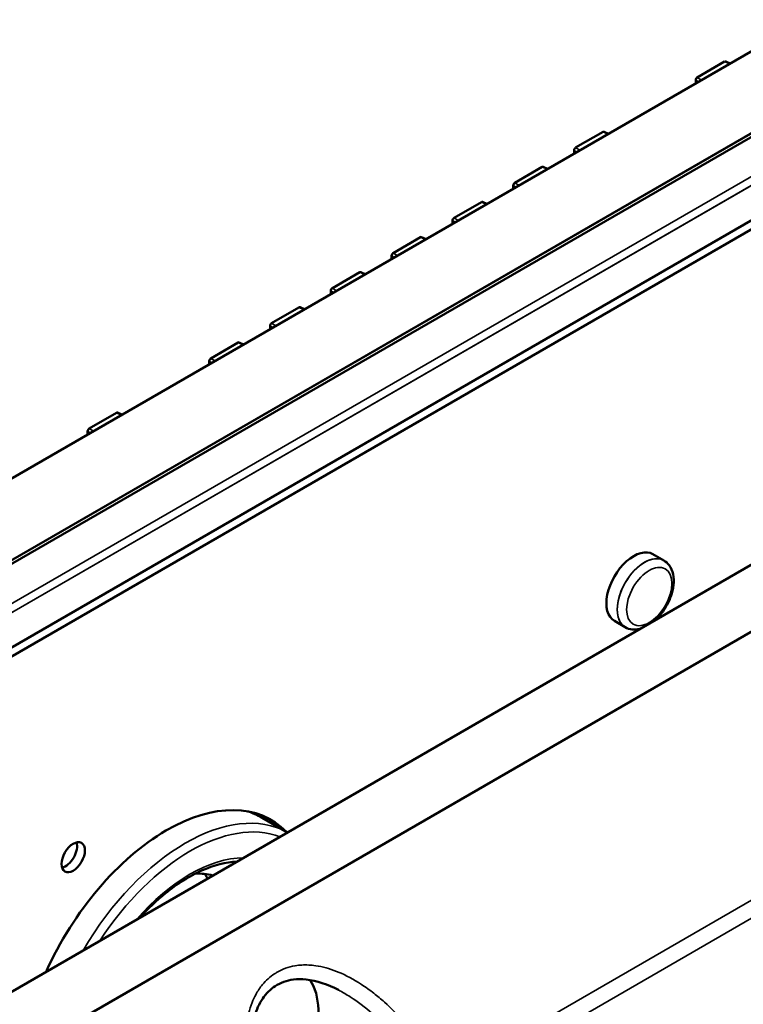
# Model space of a CAD drawing. Header units: millimetres. Extents: x 0 to 14369, y -869 to 2970.
# Tile 745 of 787: x 3725 to 3758, y 1901 to 1946. Entities that reach past the tile are written whole.
import ezdxf

# ---------------------------------------------------------------- set-up
doc = ezdxf.new("R2010")
doc.units = ezdxf.units.MM
doc.header["$LTSCALE"] = 10
doc.layers.add('Sichtbar (ISO)', color=7, linetype='Continuous', lineweight=50)
doc.layers.add('Sichtbar schmal (ISO)', color=7, linetype='Continuous', lineweight=35)

msp = doc.modelspace()

# ---------------------------------------------------------------- linework, layer by layer
at = {"layer": 'Sichtbar (ISO)'}
for p, q in [((3882.613, 2015.845), (3706.686, 1914.274)), ((3706.686, 1914.274), (3882.613, 2015.845)), ((3709.99, 1912.297), (3885.674, 2013.728)), ((3885.674, 2013.728), (3709.99, 1912.297)), ((3710.125, 1912.541), (3885.398, 2013.735)), ((3885.398, 2013.735), (3710.125, 1912.541)), ((3712.873, 1910.17), (3780.967, 1949.485)), ((3713.227, 1909.966), (3781.321, 1949.281)), ((3755.927, 1942.931), (3757.171, 1943.65)), ((3757.219, 1943.656), (3757.418, 1943.563)), ((3755.856, 1942.809), (3755.856, 1942.662)), ((3750.402, 1939.742), (3751.647, 1940.46)), ((3751.694, 1940.467), (3751.893, 1940.374)), ((3750.332, 1939.619), (3750.332, 1939.472)), ((3747.64, 1938.147), (3748.885, 1938.866)), ((3748.932, 1938.872), (3749.131, 1938.779)), ((3788.392, 1938.135), (3658.673, 1863.242)), ((3747.57, 1938.025), (3747.57, 1937.878)), ((3744.878, 1936.552), (3746.123, 1937.271)), ((3746.17, 1937.277), (3746.369, 1937.185)), ((3744.807, 1936.43), (3744.807, 1936.283)), ((3789.964, 1935.99), (3659.514, 1860.675)), ((3742.116, 1934.958), (3743.361, 1935.676)), ((3743.408, 1935.682), (3743.607, 1935.59)), ((3742.045, 1934.835), (3742.045, 1934.688)), ((3739.354, 1933.363), (3740.598, 1934.081)), ((3740.646, 1934.088), (3740.845, 1933.995)), ((3739.283, 1933.241), (3739.283, 1933.093)), ((3736.592, 1931.768), (3737.836, 1932.487)), ((3737.884, 1932.493), (3738.083, 1932.4)), ((3736.521, 1931.646), (3736.521, 1931.499)), ((3733.83, 1930.173), (3735.074, 1930.892)), ((3735.122, 1930.898), (3735.321, 1930.806)), ((3733.759, 1930.051), (3733.759, 1929.904)), ((3728.305, 1926.984), (3729.55, 1927.703)), ((3729.597, 1927.709), (3729.796, 1927.616)), ((3728.235, 1926.862), (3728.235, 1926.715)), ((3754.407, 1920.994), (3753.912, 1921.28)), ((3754.407, 1920.994), (3753.912, 1921.28)), ((3752.657, 1917.963), (3752.162, 1918.249)), ((3752.657, 1917.963), (3752.162, 1918.249)), ((3737.314, 1908.646), (3736.16, 1909.312)), ((3737.314, 1908.646), (3736.16, 1909.312))]:
    msp.add_line(p, q, dxfattribs=at)
for centre, major_axis, ratio, start_param, end_param in [((3757.171, 1943.568), (-0.0503, -0.0868), 0.576, 3.193295, 3.927727), ((3755.927, 1942.85), (0.0502, 0.0865), 0.5787, 0.788491, 2.356949), ((3751.647, 1940.379), (-0.0503, -0.0868), 0.576, 3.193295, 3.927727), ((3750.403, 1939.66), (0.0502, 0.0865), 0.5787, 0.788491, 2.356949), ((3748.885, 1938.784), (-0.0503, -0.0868), 0.576, 3.193295, 3.927727), ((3747.64, 1938.065), (0.0502, 0.0865), 0.5787, 0.788491, 2.356949), ((3746.123, 1937.189), (-0.0503, -0.0868), 0.576, 3.193295, 3.927727), ((3744.878, 1936.471), (0.0502, 0.0865), 0.5787, 0.788491, 2.356949), ((3743.36, 1935.594), (-0.0503, -0.0868), 0.576, 3.193295, 3.927727), ((3742.116, 1934.876), (0.0502, 0.0865), 0.5787, 0.788491, 2.356949), ((3740.598, 1934), (-0.0503, -0.0868), 0.576, 3.193295, 3.927727), ((3739.354, 1933.281), (0.0502, 0.0865), 0.5787, 0.788491, 2.356949), ((3737.836, 1932.405), (-0.0503, -0.0868), 0.576, 3.193295, 3.927727), ((3736.592, 1931.687), (0.0502, 0.0865), 0.5787, 0.788491, 2.356949), ((3735.074, 1930.81), (-0.0503, -0.0868), 0.576, 3.193295, 3.927727), ((3733.83, 1930.092), (0.0502, 0.0865), 0.5787, 0.788491, 2.356949), ((3729.55, 1927.621), (-0.0503, -0.0868), 0.576, 3.193295, 3.927727), ((3728.306, 1926.902), (0.0502, 0.0865), 0.5787, 0.788491, 2.356949), ((3753.037, 1919.764), (0.875, 1.516), 0.57735, 0, 3.141593), ((3731.823, 1900.985), (4.75, 8.227), 0.57735, 6.124074, 8.021943), ((3731.47, 1901.189), (4.69, 8.123), 0.57735, 0, 0.133495), ((3731.47, 1901.189), (4.69, 8.123), 0.57735, 0, 0.133495), ((3731.47, 1901.189), (4.75, 8.227), 0.57735, 6.124074, 6.245961), ((3727.227, 1907.721), (-0.375, -0.65), 0.57735, 0.490883, 2.65071), ((3727.227, 1907.721), (0.375, 0.65), 0.57735, 3.632475, 5.792303), ((3727.227, 1907.721), (0.375, 0.65), 0.57735, 3.632475, 5.792303), ((3731.364, 1901.25), (3.025, 5.239), 0.57735, 0.144657, 0.361056), ((3729.879, 1902.108), (3.025, 5.239), 0.57735, 5.969649, 6.03521), ((3735.713, 1898.739), (2.125, 3.681), 0.57735, 4.134425, 6.003017)]:
    msp.add_ellipse(centre, major_axis=major_axis, ratio=ratio, start_param=start_param, end_param=end_param, dxfattribs=at)
msp.add_ellipse((3727.581, 1907.517), major_axis=(0.375, 0.65), ratio=0.57735, dxfattribs=at)
for points, knots in [([(3754.036, 1918.3), (3754.075, 1918.337), (3754.114, 1918.375), (3754.276, 1918.548), (3754.389, 1918.698), (3754.582, 1919.018), (3754.663, 1919.187), (3754.786, 1919.531), (3754.828, 1919.706), (3754.865, 1920.049), (3754.86, 1920.217), (3754.794, 1920.524), (3754.736, 1920.664), (3754.581, 1920.867), (3754.5, 1920.94), (3754.407, 1920.994)], [5.009384, 5.009384, 5.009384, 5.009384, 5.114004, 5.114004, 5.460888, 5.460888, 5.80492, 5.80492, 6.15084, 6.15084, 6.500466, 6.500466, 6.831314, 6.831314, 7.068583, 7.068583, 7.068583, 7.068583]), ([(3754.036, 1918.3), (3754.075, 1918.337), (3754.114, 1918.375), (3754.276, 1918.548), (3754.389, 1918.698), (3754.582, 1919.018), (3754.663, 1919.187), (3754.786, 1919.531), (3754.828, 1919.706), (3754.865, 1920.049), (3754.86, 1920.217), (3754.794, 1920.524), (3754.736, 1920.664), (3754.581, 1920.867), (3754.5, 1920.94), (3754.407, 1920.994)], [5.009384, 5.009384, 5.009384, 5.009384, 5.114004, 5.114004, 5.460888, 5.460888, 5.80492, 5.80492, 6.15084, 6.15084, 6.500466, 6.500466, 6.831314, 6.831314, 7.068583, 7.068583, 7.068583, 7.068583]), ([(3752.657, 1917.963), (3752.753, 1917.908), (3752.86, 1917.873), (3753.086, 1917.847), (3753.203, 1917.857), (3753.318, 1917.885)], [3.9269908, 3.9269908, 3.9269908, 3.9269908, 4.1721917, 4.1721917, 4.4307041, 4.4307041, 4.4307041, 4.4307041]), ([(3752.657, 1917.963), (3752.753, 1917.908), (3752.86, 1917.873), (3753.086, 1917.847), (3753.203, 1917.857), (3753.318, 1917.885)], [3.9269908, 3.9269908, 3.9269908, 3.9269908, 4.1721917, 4.1721917, 4.4307041, 4.4307041, 4.4307041, 4.4307041]), ([(3735.005, 1907.313), (3734.514, 1907.292), (3733.974, 1907.157), (3732.87, 1906.664), (3732.308, 1906.312), (3731.369, 1905.549), (3730.984, 1905.183), (3730.617, 1904.779)], [1.1365192, 1.1365192, 1.1365192, 1.1365192, 1.4579955, 1.4579955, 1.771581, 1.771581, 1.996427, 1.996427, 1.996427, 1.996427]), ([(3735.005, 1907.313), (3734.514, 1907.292), (3733.974, 1907.157), (3732.87, 1906.664), (3732.308, 1906.312), (3731.369, 1905.549), (3730.984, 1905.183), (3730.617, 1904.779)], [1.1365192, 1.1365192, 1.1365192, 1.1365192, 1.4579955, 1.4579955, 1.771581, 1.771581, 1.996427, 1.996427, 1.996427, 1.996427]), ([(3739.627, 1901.488), (3739.148, 1901.738), (3738.639, 1901.913), (3737.961, 1901.982), (3737.769, 1901.981), (3737.282, 1901.922), (3737, 1901.823), (3736.537, 1901.522), (3736.343, 1901.328), (3736.028, 1900.862), (3735.903, 1900.586), (3735.716, 1899.957), (3735.661, 1899.595), (3735.619, 1898.755), (3735.654, 1898.265), (3735.839, 1897.139), (3736.023, 1896.493), (3736.579, 1895.058), (3736.998, 1894.266), (3737.493, 1893.542)], [0, 0, 0, 0, 0.175236, 0.175236, 0.246085, 0.246085, 0.362695, 0.362695, 0.468528, 0.468528, 0.575825, 0.575825, 0.696329, 0.696329, 0.849159, 0.849159, 1.050553, 1.050553, 1.314062, 1.314062, 1.314062, 1.314062])]:
    msp.add_open_spline(points, degree=3, knots=knots, dxfattribs=at)
at = {"layer": 'Sichtbar schmal (ISO)'}
for p, q in [((3883.907, 2010.906), (3711.757, 1911.515)), ((3711.757, 1911.515), (3883.907, 2010.906)), ((3711.86, 1911.166), (3884.011, 2010.558)), ((3884.011, 2010.557), (3711.86, 1911.166)), ((3757.171, 1943.65), (3757.39, 1943.548)), ((3755.979, 1942.733), (3755.856, 1942.809)), ((3756.117, 1942.813), (3755.927, 1942.931)), ((3751.647, 1940.46), (3751.866, 1940.358)), ((3750.454, 1939.543), (3750.332, 1939.619)), ((3750.593, 1939.623), (3750.402, 1939.742)), ((3748.885, 1938.866), (3749.104, 1938.764)), ((3747.831, 1938.028), (3747.64, 1938.147)), ((3747.692, 1937.948), (3747.57, 1938.025)), ((3746.123, 1937.271), (3746.342, 1937.169)), ((3744.93, 1936.354), (3744.807, 1936.43)), ((3745.069, 1936.434), (3744.878, 1936.552)), ((3743.361, 1935.676), (3743.58, 1935.574)), ((3742.306, 1934.839), (3742.116, 1934.958)), ((3742.168, 1934.759), (3742.045, 1934.835)), ((3740.598, 1934.081), (3740.818, 1933.979)), ((3739.406, 1933.164), (3739.283, 1933.241)), ((3739.544, 1933.244), (3739.354, 1933.363)), ((3737.836, 1932.487), (3738.056, 1932.385)), ((3736.644, 1931.569), (3736.521, 1931.646)), ((3736.782, 1931.649), (3736.592, 1931.768)), ((3735.074, 1930.892), (3735.293, 1930.79)), ((3733.881, 1929.975), (3733.759, 1930.051)), ((3734.02, 1930.055), (3733.83, 1930.173)), ((3729.55, 1927.703), (3729.769, 1927.6)), ((3728.496, 1926.865), (3728.305, 1926.984)), ((3728.357, 1926.785), (3728.235, 1926.862)), ((3744.289, 1897.424), (3771.27, 1913.002)), ((3771.524, 1912.332), (3744.449, 1896.7))]:
    msp.add_line(p, q, dxfattribs=at)
for centre, major_axis, start_param, end_param in [((3753.532, 1919.479), (0.875, 1.516), 0, 3.141593), ((3753.532, 1919.479), (-0.875, -1.516), 3.141593, 6.283185), ((3732.672, 1900.495), (4.69, 8.123), 0.010205, 1.560592), ((3732.672, 1900.495), (4.69, 8.123), 0.010205, 1.560592), ((3732.884, 1900.372), (4.54, 7.864), 0.094894, 1.475902), ((3732.884, 1900.372), (4.54, 7.864), 0.094894, 1.475902), ((3732.884, 1900.372), (3.9, 6.755), 0.328524, 1.242272), ((3732.884, 1900.372), (3.9, 6.755), 0.328524, 1.242272)]:
    msp.add_ellipse(centre, major_axis=major_axis, ratio=0.57735, start_param=start_param, end_param=end_param, dxfattribs=at)
msp.add_ellipse((3753.744, 1919.356), major_axis=(0.725, 1.256), ratio=0.57735, dxfattribs=at)
msp.add_ellipse((3753.744, 1919.356), major_axis=(0.725, 1.256), ratio=0.57735, dxfattribs=at)
for points, knots in [([(3736.055, 1895.817), (3736.025, 1895.89), (3735.997, 1895.963), (3735.97, 1896.035), (3735.797, 1896.501), (3735.668, 1896.954), (3735.575, 1897.393), (3735.54, 1897.557), (3735.51, 1897.719), (3735.485, 1897.88), (3735.442, 1898.159), (3735.413, 1898.432), (3735.399, 1898.696), (3735.379, 1899.074), (3735.389, 1899.435), (3735.428, 1899.773), (3735.433, 1899.811), (3735.438, 1899.849), (3735.443, 1899.886), (3735.495, 1900.261), (3735.584, 1900.607), (3735.704, 1900.913), (3735.754, 1901.04), (3735.809, 1901.16), (3735.869, 1901.272), (3735.959, 1901.442), (3736.061, 1901.594), (3736.173, 1901.731), (3736.333, 1901.924), (3736.513, 1902.086), (3736.719, 1902.219), (3736.758, 1902.245), (3736.798, 1902.269), (3736.838, 1902.292), (3737.082, 1902.432), (3737.356, 1902.534), (3737.658, 1902.586), (3737.758, 1902.603), (3737.861, 1902.614), (3737.967, 1902.62), (3738.169, 1902.63), (3738.38, 1902.62), (3738.6, 1902.588), (3738.902, 1902.543), (3739.219, 1902.457), (3739.543, 1902.33), (3739.568, 1902.32), (3739.594, 1902.309), (3739.62, 1902.299), (3739.967, 1902.156), (3740.321, 1901.967), (3740.672, 1901.739), (3740.862, 1901.615), (3741.051, 1901.48), (3741.238, 1901.335), (3741.399, 1901.21), (3741.557, 1901.078), (3741.714, 1900.937), (3742.048, 1900.637), (3742.374, 1900.299), (3742.691, 1899.915), (3742.74, 1899.856), (3742.789, 1899.795), (3742.837, 1899.733), (3743.081, 1899.423), (3743.318, 1899.084), (3743.55, 1898.718), (3743.561, 1898.702), (3743.571, 1898.685), (3743.581, 1898.669), (3743.823, 1898.283), (3744.059, 1897.868), (3744.289, 1897.424)], [0.1034954, 0.1034954, 0.1034954, 0.1034954, 0.1133186, 0.1133186, 0.1133186, 0.1763665, 0.1763665, 0.1763665, 0.2, 0.2, 0.2, 0.2411816, 0.2411816, 0.2411816, 0.3, 0.3, 0.3, 0.3065883, 0.3065883, 0.3065883, 0.3725979, 0.3725979, 0.3725979, 0.4, 0.4, 0.4, 0.4414117, 0.4414117, 0.4414117, 0.5, 0.5, 0.5, 0.5111401, 0.5111401, 0.5111401, 0.5778617, 0.5778617, 0.5778617, 0.6, 0.6, 0.6, 0.6420721, 0.6420721, 0.6420721, 0.7, 0.7, 0.7, 0.7045762, 0.7045762, 0.7045762, 0.766458, 0.766458, 0.766458, 0.8, 0.8, 0.8, 0.828854, 0.828854, 0.828854, 0.8904488, 0.8904488, 0.8904488, 0.9, 0.9, 0.9, 0.9478405, 0.9478405, 0.9478405, 0.95, 0.95, 0.95, 1, 1, 1, 1]), ([(3743.145, 1898.091), (3743.088, 1898.179), (3743.03, 1898.265), (3742.971, 1898.352), (3742.703, 1898.741), (3742.415, 1899.114), (3742.111, 1899.46), (3741.807, 1899.807), (3741.488, 1900.128), (3741.161, 1900.416), (3740.834, 1900.703), (3740.499, 1900.958), (3740.164, 1901.174), (3739.985, 1901.29), (3739.806, 1901.395), (3739.627, 1901.488)], [0, 0, 0, 0, 0.0152913, 0.0152913, 0.0152913, 0.0845354, 0.0845354, 0.0845354, 0.1537795, 0.1537795, 0.1537795, 0.2230236, 0.2230236, 0.2230236, 0.2600862, 0.2600862, 0.2600862, 0.2600862])]:
    msp.add_open_spline(points, degree=3, knots=knots, dxfattribs=at)

doc.saveas('drawing.dxf')
